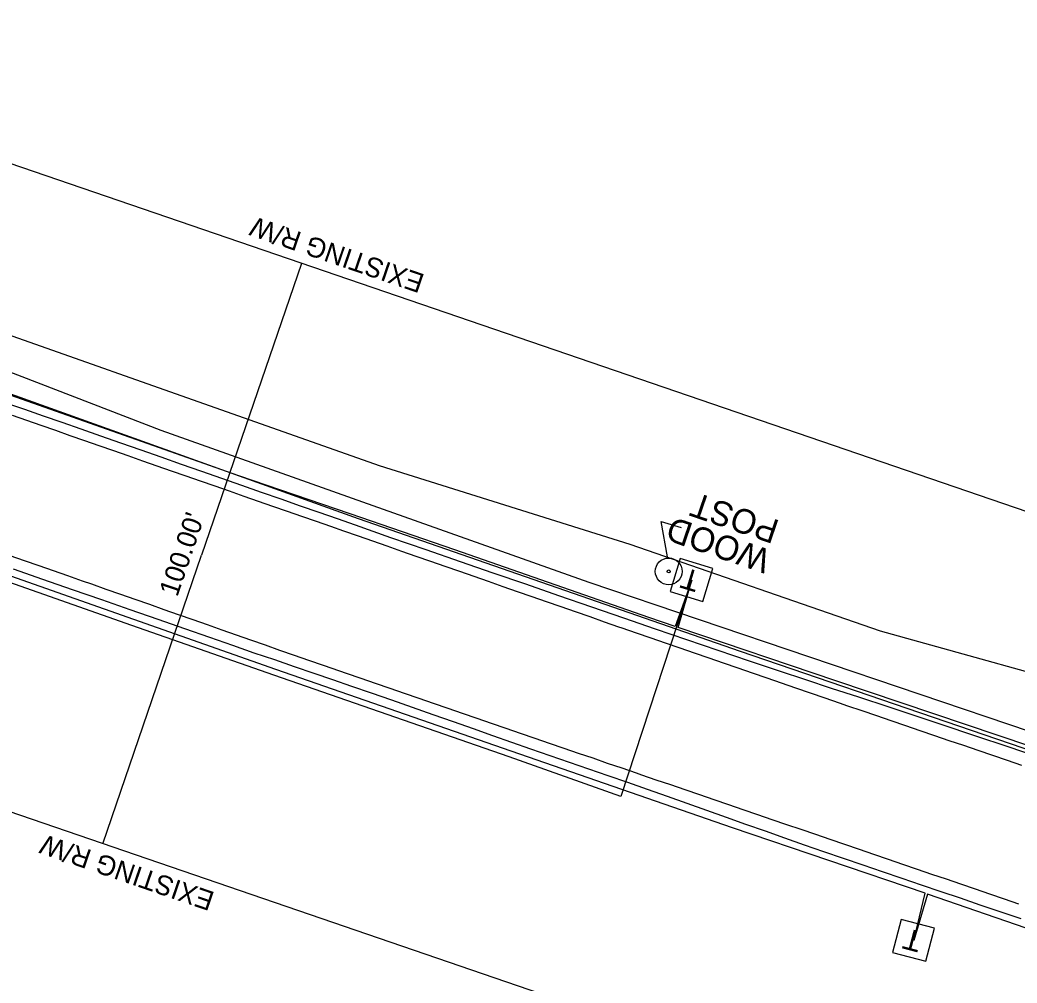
# Model space of a CAD drawing. Extents: x 472260 to 482161, y 489063 to 507124.
# Drawn here: x 479926.9 to 480089.5, y 493403.8 to 493560.8 of the extents above; entities that cross this region are included whole.
import ezdxf

# ---------------------------------------------------------------- set-up
doc = ezdxf.new("R2010")
doc.units = 0
for name, color, linetype in [('Exist Structure Minor Drop Inlet Cogo Elevation', 7, 'Continuous'), ('Exist Structure Minor Pipes CMP 15 Inch Cogo Comment', 7, 'Continuous'), ('Exist Structure Minor Pipes CMP 15 Inch Cogo Point CELL', 7, 'Continuous'), ('Prop Drainage Structure Catch Basin Convert From Junction Box Label', 7, 'Continuous'), ('Prop Drainage Structure Drop Inlet Grate 2 Narrow Slots and Sag Grates 840 24 CELL', 7, 'Continuous'), ('Prop Drainage Structure Pipe RCP 15in Class IV', 7, 'Continuous'), ('Prop Drainage Structure Pipe RCP 24in Class III Label', 7, 'Continuous'), ('Prop Drainage Structure Pipe RCP 30in Class III Label', 7, 'Continuous'), ('Prop Drainage Structure Pipe Stub Out CELL', 7, 'Continuous'), ('Prop Drainage Structure Plot Symbol 50 Scale CELL', 7, 'Continuous'), ('Prop Drainage Structure Tops and Inverts LABEL', 7, 'Continuous'), ('Prop Erosion Rip Rap Class B', 7, 'Continuous')]:
    doc.layers.add(name, color=color, linetype=linetype)

msp = doc.modelspace()

# ---------------------------------------------------------------- linework, layer by layer
at = {"layer": 'Exist Structure Minor Drop Inlet Cogo Elevation'}
for p, q in [((480529.09, 493330.54), (479902.03, 493545.37)), ((480496.68, 493235.93), (479869.62, 493450.76))]:
    msp.add_line(p, q, dxfattribs=at)
at = {"layer": 'Exist Structure Minor Pipes CMP 15 Inch Cogo Comment'}
for p in [(479972.85, 493521.1), (479940.44, 493426.5)]:
    msp.add_line(p, (479956.55, 493473.52), dxfattribs=at)
at = {"layer": 'Prop Drainage Structure Catch Basin Convert From Junction Box Label'}
for p, q in [((480036.45, 493469.45), (480024.9, 493434.21)), ((480036.45, 493469.45), (480033.71, 493461.92)), ((480034.23, 493461.74), (480036.45, 493469.45)), ((480072.64, 493410.69), (480074.46, 493418.41)), ((480074.86, 493418.28), (480072.64, 493410.69))]:
    msp.add_line(p, q, dxfattribs=at)
for points in [[(479968.66, 493454.91), (479945.51, 493463.03), (479920.61, 493471.79), (479899.13, 493479.24), (479891.14, 493481.37), (479863.82, 493491.03), (479850.97, 493496.1), (479831.51, 493502.97), (479807.04, 493511.36), (479769.36, 493525.1), (479748.05, 493532.8), (479724.02, 493541.95), (479700.61, 493550.73), (479674.52, 493561.13), (479648.22, 493572.01), (479622.91, 493582.99), (479594.16, 493595.92), (479569.22, 493607.76), (479550.92, 493616.54), (479528.77, 493627.58), (479510.27, 493636.62), (479492.81, 493645.47), (479479.9, 493652.12)], [(479980.79, 493480.29), (479962.63, 493486.48), (479927.18, 493499), (479894, 493510.74), (479863.01, 493521.78), (479835.28, 493531.56), (479807.93, 493541.22), (479771.93, 493554.52), (479735.58, 493568.03), (479709.25, 493578.32), (479676.31, 493591.66), (479642.78, 493605.83), (479611.48, 493620.27), (479608.91, 493622.25)], [(479968.33, 493453.96), (479945.18, 493462.09), (479920.28, 493470.85), (479898.84, 493478.28), (479894.6, 493479.41)], [(480033.71, 493461.92), (480029.45, 493463.36), (479997.84, 493474.4), (479980.79, 493480.29)], [(480278.79, 493378.79), (480271.01, 493381.33), (480239.92, 493391.98), (480210.8, 493401.75), (480174.76, 493413.86), (480140.03, 493425.84), (480102.36, 493438.77), (480059.91, 493453.05), (480034.23, 493461.74)], [(480074.46, 493418.41), (480043.06, 493429.06), (480007.02, 493441.6), (479968.66, 493454.91)], [(480024.9, 493434.21), (480006.69, 493440.66), (479968.33, 493453.96)], [(480369.23, 493314.37), (480346.82, 493323.48), (480317.91, 493334), (480296.04, 493342.19), (480269.63, 493351.62), (480236.37, 493362.69), (480206.19, 493373.19), (480180.4, 493381.97), (480151.7, 493391.7), (480134.81, 493397.43), (480106.88, 493407.22), (480074.86, 493418.28)]]:
    msp.add_lwpolyline(points, dxfattribs=at)
at = {"layer": 'Prop Drainage Structure Drop Inlet Grate 2 Narrow Slots and Sag Grates 840 24 CELL'}
for points in [[(479925.65, 493496.37), (479928.01, 493495.54), (479930.37, 493494.72), (479932.73, 493493.9), (479935.09, 493493.07), (479937.45, 493492.25), (479939.81, 493491.42), (479942.17, 493490.6), (479944.53, 493489.78), (479946.89, 493488.95), (479949.25, 493488.13), (479951.61, 493487.31), (479953.97, 493486.48), (479956.33, 493485.66), (479958.69, 493484.84), (479961.05, 493484.01), (479963.41, 493483.19), (479965.77, 493482.36), (479968.13, 493481.54), (479970.49, 493480.72), (479972.85, 493479.89), (479975.21, 493479.07), (479977.57, 493478.25), (479979.68, 493477.51), (479982.04, 493476.69), (479984.4, 493475.87), (479986.76, 493475.04), (479989.12, 493474.22), (479991.48, 493473.4), (479993.84, 493472.57), (479996.2, 493471.75), (479998.56, 493470.93), (480000.92, 493470.11), (480003.28, 493469.28), (480005.64, 493468.46), (480008, 493467.64), (480010.36, 493466.81), (480012.72, 493465.99), (480015.08, 493465.17), (480017.44, 493464.35), (480019.8, 493463.52), (480022.16, 493462.7), (480024.52, 493461.88), (480025.02, 493461.7), (480027.38, 493460.89), (480029.74, 493460.07), (480032.11, 493459.25), (480034.47, 493458.44), (480036.83, 493457.62), (480039.2, 493456.81), (480041.56, 493455.99), (480043.92, 493455.18), (480046.28, 493454.36), (480048.65, 493453.54), (480051.01, 493452.73), (480053.37, 493451.91), (480055.73, 493451.1), (480058.1, 493450.28), (480060.46, 493449.47), (480061.8, 493449), (480064.17, 493448.2), (480066.53, 493447.39), (480068.9, 493446.58), (480071.26, 493445.78), (480073.63, 493444.97), (480075.99, 493444.16), (480078.36, 493443.35), (480080.73, 493442.55), (480083.09, 493441.74), (480085.46, 493440.93), (480087.82, 493440.13), (480090.19, 493439.32)], [(480089.77, 493416.65), (480087.4, 493417.46), (480085.04, 493418.27), (480082.67, 493419.08), (480080.31, 493419.88), (480077.94, 493420.69), (480075.58, 493421.5), (480073.21, 493422.31), (480070.85, 493423.12), (480068.48, 493423.93), (480066.12, 493424.74), (480063.75, 493425.55), (480061.39, 493426.36), (480059.02, 493427.17), (480056.66, 493427.98), (480054.29, 493428.79), (480051.93, 493429.6), (480049.56, 493430.41), (480047.2, 493431.22), (480044.83, 493432.03), (480042.47, 493432.84), (480040.1, 493433.65), (480037.74, 493434.45), (480035.37, 493435.26), (480033.01, 493436.07), (480030.64, 493436.88), (480028.28, 493437.69), (480027.45, 493437.98), (480025.08, 493438.79), (480022.72, 493439.6), (480020.35, 493440.42), (480017.99, 493441.23), (480015.63, 493442.04), (480013.26, 493442.86), (480010.9, 493443.67), (480008.54, 493444.48), (480006.17, 493445.3), (480003.81, 493446.11), (480001.45, 493446.92), (479999.08, 493447.73), (479996.72, 493448.55), (479994.35, 493449.36), (479991.99, 493450.17), (479989.63, 493450.99), (479987.26, 493451.8), (479984.9, 493452.61), (479982.54, 493453.43), (479980.17, 493454.24), (479977.81, 493455.05), (479976.39, 493455.54), (479974.04, 493456.37), (479971.68, 493457.2), (479969.32, 493458.02), (479966.96, 493458.85), (479964.6, 493459.68), (479962.24, 493460.51), (479959.88, 493461.34), (479957.53, 493462.17), (479955.17, 493462.99), (479952.81, 493463.82), (479950.45, 493464.65), (479948.09, 493465.48), (479945.73, 493466.31), (479943.38, 493467.14), (479941.02, 493467.97), (479938.66, 493468.79), (479937.13, 493469.33), (479934.77, 493470.15), (479932.41, 493470.98), (479930.05, 493471.8), (479927.69, 493472.63), (479925.33, 493473.45)]]:
    msp.add_lwpolyline(points, dxfattribs=at)
at = {"layer": 'Prop Drainage Structure Pipe RCP 15in Class IV'}
msp.add_lwpolyline([(480032.47, 493473.29), (480031.47, 493479.04), (480034.72, 493478.07)], dxfattribs=at)
at = {"layer": 'Prop Drainage Structure Pipe RCP 24in Class III Label'}
for radius in [2.18, 0.24]:
    msp.add_circle((480032.68, 493470.9), radius, dxfattribs=at)
at = {"layer": 'Prop Drainage Structure Pipe Stub Out CELL'}
for points in [[(480092.6, 493440.72), (480088, 493442.27), (480082.72, 493444.04), (480077.1, 493445.92), (480074.18, 493446.9), (480068.59, 493448.75), (480063.67, 493450.37), (480059.22, 493451.82), (480055.05, 493453.19), (480050.74, 493454.62), (480045.87, 493456.25), (480040.73, 493457.98), (480035.62, 493459.74), (480030.51, 493461.5), (480025.37, 493463.27), (480020.15, 493465.07), (480014.77, 493466.93), (480009.37, 493468.8), (480004.09, 493470.61), (479998.74, 493472.44), (479993.13, 493474.39), (479990.26, 493475.39), (479987.38, 493476.39), (479984.51, 493477.4), (479981.63, 493478.42), (479978.72, 493479.45), (479975.73, 493480.49), (479972.66, 493481.56), (479969.51, 493482.65), (479966.32, 493483.76), (479963.1, 493484.88), (479959.85, 493486.02), (479956.57, 493487.18), (479953.28, 493488.34), (479949.98, 493489.5), (479946.69, 493490.66), (479943.39, 493491.82), (479940.13, 493492.96), (479936.94, 493494.07), (479933.81, 493495.16), (479930.76, 493496.22), (479927.73, 493497.28), (479924.66, 493498.35)], [(480090.1, 493414.22), (480086.73, 493415.38), (480083.44, 493416.5), (480080.24, 493417.59), (480077.07, 493418.66), (480073.9, 493419.73), (480070.72, 493420.81), (480067.54, 493421.89), (480064.36, 493422.98), (480061.17, 493424.07), (480057.99, 493425.17), (480054.8, 493426.28), (480051.62, 493427.4), (480048.44, 493428.52), (480045.26, 493429.65), (480042.09, 493430.79), (480038.91, 493431.93), (480035.71, 493433.07), (480032.49, 493434.2), (480029.25, 493435.33), (480026.02, 493436.45), (480022.81, 493437.56), (480019.64, 493438.66), (480016.49, 493439.75), (480013.35, 493440.83), (480010.22, 493441.92), (480007.1, 493443.02), (480003.99, 493444.11), (480000.84, 493445.23), (479997.61, 493446.37), (479994.3, 493447.53), (479990.92, 493448.72), (479987.54, 493449.9), (479984.25, 493451.04), (479981.06, 493452.14), (479977.96, 493453.2), (479974.87, 493454.26), (479971.71, 493455.34), (479968.46, 493456.45), (479965.14, 493457.59), (479961.65, 493458.8), (479957.87, 493460.11), (479953.8, 493461.52), (479949.46, 493463.04), (479944.93, 493464.62), (479940.28, 493466.24), (479935.53, 493467.9), (479930.68, 493469.59), (479925.9, 493471.25)]]:
    msp.add_lwpolyline(points, dxfattribs=at)
at = {"layer": 'Prop Drainage Structure Plot Symbol 50 Scale CELL'}
msp.add_line((479896.1, 493510.36), (479982.05, 493479.53), dxfattribs=at)
msp.add_lwpolyline([(479982.05, 493479.53), (480044.35, 493457.89), (480115.47, 493433.53), (480180.47, 493411.46), (480234.18, 493393.89), (480278.73, 493380.07), (480335.27, 493362.72), (480378.91, 493349.59), (480433.83, 493332.58), (480479.19, 493318.23)], dxfattribs=at)
at = {"layer": 'Prop Drainage Structure Tops and Inverts LABEL'}
for points in [[(479982.85, 493482.21), (479949.94, 493493.89), (479898.42, 493513.77), (479891.65, 493518.15), (479898.04, 493519.04), (479985.49, 493488.15)], [(479985.49, 493488.15), (480026.37, 493475.35), (480067.14, 493461.19), (480106.19, 493450.33), (480170.01, 493429.21), (480186.08, 493422.99), (480187.07, 493432), (480179.88, 493447.68), (480189.41, 493450.79), (480199.73, 493422.85), (480212.53, 493419.89), (480198.26, 493460.01), (480208.49, 493464.79), (480206.21, 493472.24), (480199.94, 493474.71)], [(480482.8, 493320.41), (480408.96, 493343.63), (480319.51, 493371.91), (480227.63, 493399.72), (480180.38, 493414.34), (480091.64, 493444.72), (480019.72, 493469.09), (479982.85, 493482.21)]]:
    msp.add_lwpolyline(points, dxfattribs=at)
at = {"layer": 'Prop Erosion Rip Rap Class B'}
for p, q in [((480036.45, 493469.45), (480036.45, 493469.45)), ((480072.64, 493410.69), (480072.64, 493410.69))]:
    msp.add_line(p, q, dxfattribs=at)
for points in [[(480039.88, 493471.37), (480034.53, 493472.99), (480032.9, 493467.64), (480038.25, 493466.01), (480039.88, 493471.37)], [(480075.99, 493412.73), (480070.58, 493414.16), (480069.16, 493408.75), (480074.57, 493407.32), (480075.99, 493412.73)]]:
    msp.add_lwpolyline(points, dxfattribs=at)

# ---------------------------------------------------------------- texts
at = {"layer": 'Exist Structure Minor Pipes CMP 15 Inch Cogo Comment'}
msp.add_text("100.00'", height=3.2, rotation=71.0884, dxfattribs=at).set_placement((479952.58, 493466.62))
at = {"layer": 'Exist Structure Minor Pipes CMP 15 Inch Cogo Point CELL'}
for p in [(479993.07, 493519.25), (479958.85, 493418.51)]:
    msp.add_text('EXISTING R/W', height=3.2, rotation=161.0884, dxfattribs=at).set_placement(p)
at = {"layer": 'Prop Drainage Structure Pipe RCP 30in Class III Label'}
for s, p in [('POST', (480050.94, 493479.12)), ('WOOD', (480049.55, 493474.3))]:
    msp.add_text(s, height=4, rotation=161.0883, dxfattribs=at).set_placement(p)
at = {"layer": 'Prop Erosion Rip Rap Class B'}
for rotation, p in [(163.1168, (480038.03, 493470.76)), (165.2365, (480074.17, 493412.06))]:
    msp.add_text('T', height=3.42, rotation=rotation, dxfattribs=at).set_placement(p)

doc.saveas('drawing.dxf')
